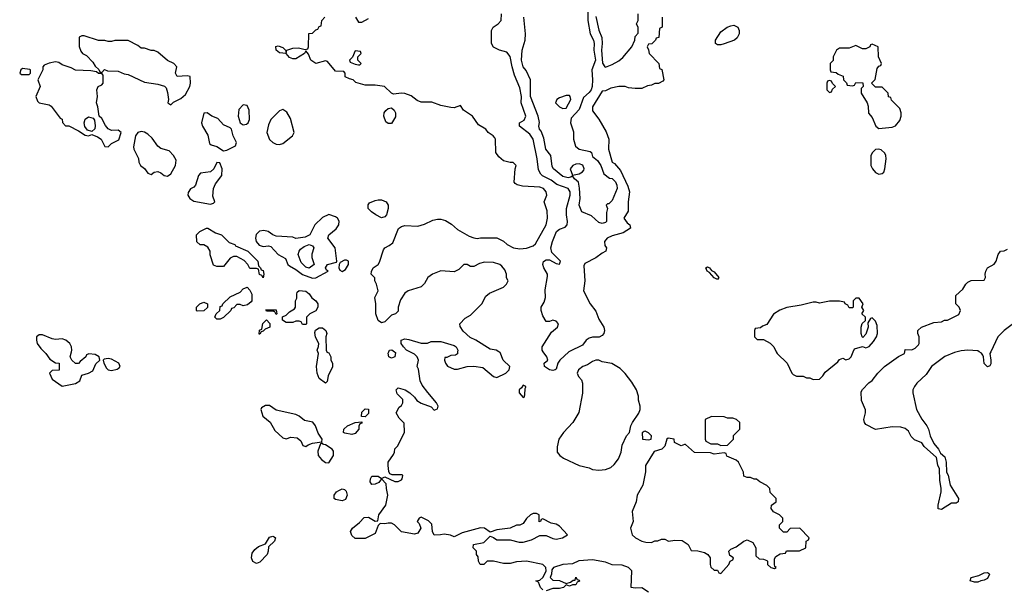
# Model space of a CAD drawing. Header units: inches. Extents: x 2380053 to 2584298, y 380219 to 546618.
# Tile 456 of 656: x 2510692 to 2516672, y 448559 to 452015. Entities that reach past the tile are written whole.
import ezdxf

# ---------------------------------------------------------------- set-up
doc = ezdxf.new("R2010")
doc.units = ezdxf.units.IN
doc.header["$MEASUREMENT"] = 0
doc.layers.add('C5414', color=7, linetype='Continuous')
doc.layers.add('C5415', color=7, linetype='Continuous')

msp = doc.modelspace()

# ---------------------------------------------------------------- linework, layer by layer
at = {"layer": 'C5414', "color": 2}
for points, elevation in [([(2510840.8, 450000), (2510850.8, 449990), (2510874.4, 449954.4), (2510910, 449932), (2510932, 449930), (2510931.3, 449888.7), (2510890, 449886), (2510874, 449870), (2510890, 449834), (2510950, 449791), (2511030, 449807.3), (2511056.5, 449823.5), (2511070, 449858), (2511110, 449870.5), (2511135.2, 449884.8), (2511154, 449926), (2511178, 449950), (2511174, 449970), (2511150, 449984), (2511111.6, 449988.4), (2511098, 449982), (2511094, 449970), (2511058.8, 449941.2), (2511050, 449928.7), (2511030, 449928.7), (2511008.7, 449950), (2510999, 449970), (2511006.7, 450000)], 46), ([(2512557.3, 450000), (2512558, 449998), (2512570, 449994), (2512582, 449970), (2512582, 449950), (2512592, 449930), (2512591.6, 449908.4), (2512565.4, 449854.6), (2512559.6, 449820.4), (2512550, 449808.7), (2512510, 449838), (2512499, 449870), (2512495.3, 449910), (2512506, 449990), (2512502, 450000)], 42), ([(2513870, 448555.3), (2513855.3, 448570), (2513842, 448602), (2513826, 448610), (2513850, 448614), (2513868.7, 448631.3), (2513883.1, 448656.9), (2513888.7, 448670), (2513888, 448690), (2513869, 448709), (2513770, 448729), (2513710, 448725.2), (2513670, 448715.3), (2513630, 448715.3), (2513570, 448728.7), (2513531.6, 448728.4), (2513510, 448708.7), (2513488, 448710), (2513478, 448730), (2513476.4, 448756.4), (2513466, 448770), (2513466, 448790), (2513446, 448810), (2513448, 448830), (2513510, 448842), (2513550, 448882), (2513570, 448874), (2513590, 448858), (2513670, 448858), (2513725.4, 448845.4), (2513750, 448844.7), (2513800.2, 448859.8), (2513850, 448884.7), (2513890, 448884.7), (2513930, 448866), (2513950, 448862.8), (2513989.1, 448870.9), (2514018, 448890), (2513970, 448942), (2513950, 448954), (2513920.4, 448960.4), (2513870, 448986), (2513858, 448982), (2513854, 448970), (2513847.3, 448967.3), (2513846, 449010), (2513830, 449018), (2513810, 449018), (2513794, 449010), (2513770, 448988), (2513750, 448958), (2513730, 448948), (2513710, 448948), (2513670, 448929), (2513590, 448919), (2513550, 448906), (2513515.3, 448930), (2513490, 448932), (2513379.1, 448900.9), (2513330, 448878), (2513307.3, 448887.3), (2513270, 448894), (2513248.4, 448888.4), (2513210, 448888), (2513199, 448910), (2513194.5, 448954.5), (2513174.7, 448974.7), (2513130, 448997.2), (2513118, 448990), (2513106, 448970), (2513117.1, 448957.1), (2513127.3, 448930), (2513110, 448899.3), (2513090, 448893.2), (2513010, 448908), (2512968, 448950), (2512950, 448959), (2512930, 448959), (2512910, 448955.3), (2512882, 448958), (2512870, 448946), (2512850, 448898), (2512790, 448866), (2512730, 448866), (2512710, 448886), (2512702, 448910), (2512714, 448930), (2512756.5, 448963.5), (2512784.7, 448995.3), (2512810, 448996), (2512850, 448972), (2512866, 448974), (2512874, 449010), (2512915.3, 449070), (2512928.7, 449130), (2512919, 449170), (2512918, 449198), (2512890, 449228), (2512873.4, 449206.6), (2512850, 449197.2), (2512830, 449195.3), (2512821.2, 449210), (2512822.7, 449230), (2512830, 449244.7), (2512870, 449246), (2512890, 449232), (2512910, 449242), (2512970, 449212), (2512990, 449212), (2513010, 449222), (2513015.3, 449230), (2513018, 449250), (2513014, 449254), (2512954, 449254), (2512940.2, 449260.2), (2512933.6, 449273.6), (2512929.1, 449310.9), (2512929.3, 449330.7), (2512963.1, 449376.9), (2512968.7, 449390), (2512969.3, 449410.7), (2512988, 449430), (2513028.4, 449511.6), (2513027.3, 449567.3), (2512996.4, 449596.4), (2512978, 449630), (2512996.4, 449663.6), (2513010, 449674), (2513018, 449690), (2513018, 449710), (2512985.2, 449745.2), (2512978, 449770), (2512990, 449782), (2513032, 449770), (2513062, 449750), (2513090, 449724.7), (2513104.1, 449704.1), (2513130, 449687.3), (2513190, 449666), (2513210, 449644.7), (2513230, 449654), (2513232.7, 449670), (2513224, 449690), (2513170, 449752.7), (2513136.9, 449796.9), (2513123.3, 449823.3), (2513113.8, 449893.8), (2513105.2, 449910), (2513114, 449950), (2513105.2, 449970), (2513090, 449985.2), (2513061.4, 450000)], 42), ([(2512968.5, 450000), (2512974.9, 449994.9), (2512970, 449969.4), (2512950, 449960.9), (2512934, 449970), (2512929.4, 449990.6), (2512933.6, 450000)], 42), ([(2513351.8, 450000), (2513351.6, 449988.4), (2513339.6, 449980.4), (2513310, 449978), (2513286, 449966), (2513274, 449966), (2513272, 449950), (2513278, 449930), (2513290, 449912), (2513330, 449894), (2513350, 449894), (2513409.1, 449910.9), (2513450, 449913), (2513505.5, 449905.5), (2513570, 449850.7), (2513590, 449844.9), (2513644, 449870), (2513664, 449890), (2513668.7, 449910), (2513628.7, 449950), (2513610, 449995.3), (2513602.4, 450000)], 42), ([(2514027.8, 450000), (2513971.3, 449948.7), (2513959.5, 449930), (2513950, 449894), (2513944.7, 449890), (2513930, 449885.6), (2513910, 449889.6), (2513879, 449910), (2513878, 449930), (2513899, 449950), (2513894, 449970), (2513871.5, 450000)], 38), ([(2515287, 450000), (2515292, 449990), (2515352, 449930), (2515382, 449870), (2515390, 449862), (2515410, 449852), (2515450, 449852), (2515470, 449842), (2515490, 449842), (2515510, 449832), (2515550, 449834), (2515570, 449854), (2515583.1, 449876.9), (2515660.4, 449939.6), (2515670, 449954), (2515690, 449962), (2515710, 449952), (2515730, 449958), (2515742, 449970), (2515754.5, 450000)], 42), ([(2516386, 450000), (2516370, 449996), (2516310, 449972.3), (2516229, 449911), (2516197.2, 449862.8), (2516141, 449810), (2516126, 449790), (2516116, 449770), (2516116, 449750), (2516138, 449650), (2516170, 449591), (2516201, 449550), (2516211, 449530), (2516221, 449490), (2516244, 449444), (2516271.3, 449410), (2516284.7, 449384.7), (2516310, 449362), (2516318.8, 449330), (2516321, 449270), (2516330, 449252), (2516342.8, 449190), (2516394, 449110), (2516390.8, 449089.2), (2516378.8, 449081.2), (2516350, 449082), (2516290, 449042), (2516270, 449046), (2516269, 449070), (2516289, 449150), (2516289, 449170), (2516280.2, 449220.2), (2516279, 449290), (2516268.9, 449311.1), (2516259, 449359), (2516185.6, 449425.6), (2516170, 449448), (2516125.6, 449465.6), (2516106.3, 449486.3), (2516090, 449518), (2516070, 449535.3), (2516043.1, 449543.1), (2515990, 449544), (2515890, 449528), (2515830, 449558), (2515822, 449570), (2515819, 449590), (2515828.7, 449630), (2515828.4, 449648.4), (2515804.7, 449704.7), (2515802.7, 449757.3), (2515810, 449772), (2515849.3, 449810.7), (2515870, 449824.7), (2515904, 449870), (2515944, 449910), (2516030, 449971.3), (2516066, 449990), (2516067.7, 450000)], 38), ([(2516589.3, 450000), (2516584.7, 449990), (2516590.6, 449950), (2516590, 449926), (2516584.7, 449915.3), (2516570, 449909), (2516550, 449928.7), (2516545.2, 449970), (2516540.2, 449980.2), (2516532.3, 449992.3), (2516519, 450000)], 38), ([(2514510, 448542), (2514470, 448568), (2514430, 448566), (2514406, 448570), (2514409, 448670), (2514388.7, 448690), (2514350, 448704.5), (2514290, 448707.6), (2514250, 448722.9), (2514170, 448738.4), (2514088, 448732), (2514050, 448713.2), (2513990, 448709), (2513934, 448690), (2513923.6, 448676.4), (2513922, 448650), (2513914, 448630), (2513930, 448614), (2513970, 448612), (2514010, 448594), (2514038, 448602), (2514054, 448614), (2514066, 448614), (2514070, 448632), (2514078, 448618), (2514090, 448614), (2514092.7, 448607.3), (2514078, 448602), (2514070, 448586), (2514050, 448586), (2514030, 448578), (2514010, 448586), (2513994, 448570), (2513970, 448564), (2513930, 448564), (2513890, 448548.7)], 42)]:
    msp.add_lwpolyline(points, dxfattribs=dict(at, elevation=elevation))
for points, elevation in [([(2511230, 449958.4), (2511204.9, 449955.1), (2511198, 449950), (2511203, 449930), (2511219.8, 449899.8), (2511230, 449890.8), (2511250, 449886), (2511284.7, 449895.3), (2511296.5, 449903.5), (2511302, 449910), (2511294, 449930), (2511250, 449955.6)], 46), ([(2514210, 449949), (2514190, 449949), (2514170, 449941.2), (2514139.9, 449920.1), (2514112, 449910), (2514084.7, 449890), (2514078, 449870), (2514084.7, 449850), (2514104.7, 449830), (2514110.8, 449810), (2514110.7, 449749.3), (2514087.5, 449632.5), (2514050.8, 449570), (2513994, 449510), (2513966, 449470), (2513956.9, 449423.1), (2513956, 449390), (2513971.3, 449370), (2513993.7, 449353.7), (2514090, 449310.8), (2514150, 449296), (2514170, 449284.7), (2514210, 449281), (2514250, 449286), (2514282, 449298), (2514303.2, 449316.8), (2514329.4, 449350.6), (2514344, 449390), (2514350, 449434), (2514378, 449490), (2514395.3, 449510), (2514404, 449550), (2514414, 449570), (2514452.3, 449627.7), (2514459.3, 449650), (2514459.3, 449670), (2514450, 449706), (2514449.4, 449730), (2514437.2, 449770), (2514410, 449815.3), (2514370, 449868.7), (2514338.6, 449898.6), (2514289.1, 449929.1), (2514230, 449939)], 42), ([(2513750, 449798), (2513739.8, 449780.2), (2513724.7, 449770), (2513724.7, 449750), (2513750, 449722), (2513755.3, 449724.7), (2513760.4, 449739.6), (2513762, 449778), (2513766, 449786), (2513766, 449790)], 42), ([(2512185.2, 449674.8), (2512160.7, 449659.3), (2512156, 449650), (2512168.6, 449608.6), (2512213.1, 449573.1), (2512242, 449522), (2512290, 449478), (2512310, 449471.3), (2512338, 449482), (2512378, 449478), (2512399.8, 449459.8), (2512411.3, 449431.3), (2512430, 449426), (2512443.7, 449436.3), (2512470, 449446), (2512526, 449454), (2512528, 449470), (2512505.6, 449505.6), (2512489.3, 449550), (2512472, 449572), (2512422, 449582), (2512389.5, 449609.5), (2512370, 449619.3), (2512250, 449645.1), (2512210, 449674)], 46), ([(2512790, 449606), (2512768, 449608), (2512770, 449634), (2512790, 449654), (2512810, 449652), (2512810, 449626)], 42), ([(2514892.7, 449607.3), (2514854, 449590), (2514854, 449470), (2514858, 449458), (2514890, 449442), (2514930, 449442), (2514950, 449432), (2514990, 449434), (2515026, 449470), (2515027.3, 449492.7), (2515066, 449530), (2515066, 449570), (2515046, 449590), (2515023.6, 449596.4), (2514990, 449598), (2514970, 449606)], 42), ([(2512710, 449497.2), (2512666, 449506), (2512659, 449510), (2512661.2, 449530), (2512682, 449550), (2512730, 449571.3), (2512770, 449574), (2512770, 449566), (2512758, 449562), (2512752, 449548), (2512751.3, 449530), (2512730, 449504)], 42), ([(2514490, 449518), (2514483.6, 449516.4), (2514472.7, 449507.3), (2514474, 449470), (2514510, 449464.7), (2514526, 449470), (2514528, 449490), (2514510, 449508)], 42), ([(2512530, 449446), (2512518, 449442), (2512503, 449397), (2512504.9, 449370), (2512525.7, 449345.7), (2512550, 449327.3), (2512570, 449326.8), (2512597.2, 449370), (2512597, 449397), (2512588.7, 449410), (2512550, 449435.3), (2512538, 449438)], 46), ([(2514630, 449475.3), (2514622, 449470), (2514610, 449428), (2514592, 449410), (2514545.4, 449394.6), (2514492, 449310), (2514491.6, 449271.6), (2514476, 449190), (2514442, 449130), (2514436, 449090), (2514411.3, 449030), (2514418, 448970), (2514402, 448930), (2514411.3, 448890), (2514432, 448870), (2514470, 448851), (2514494.6, 448845.4), (2514530, 448842), (2514550, 448852), (2514567.3, 448852.7), (2514590, 448862), (2514610, 448862), (2514631.6, 448851.6), (2514670, 448856), (2514714.4, 448854.4), (2514752, 448830), (2514770, 448794), (2514810, 448791.3), (2514850, 448781), (2514870.6, 448770.6), (2514884.7, 448750), (2514884.7, 448710), (2514890, 448694), (2514910, 448674), (2514930, 448674), (2514938, 448658), (2514950, 448654), (2514998, 448710), (2515006, 448730), (2515022, 448738), (2515026, 448750), (2515004, 448764), (2514998, 448790), (2515010, 448802), (2515043.1, 448816.9), (2515090, 448851.3), (2515110, 448858), (2515143.6, 448843.6), (2515162, 448810), (2515162, 448762), (2515183.6, 448743.6), (2515210, 448742), (2515230, 448734), (2515234, 448730), (2515234, 448710), (2515254, 448690), (2515275.3, 448684.7), (2515286, 448690), (2515278, 448698), (2515275.3, 448710), (2515276.4, 448743.6), (2515283.1, 448756.9), (2515310, 448774), (2515342, 448778), (2515348.4, 448791.6), (2515427.3, 448792.7), (2515466, 448810), (2515468.4, 448851.6), (2515482, 448858), (2515486, 448870), (2515430, 448928.7), (2515371.6, 448928.4), (2515350, 448906), (2515330, 448906), (2515306, 448930), (2515306, 448950), (2515326, 448970), (2515326, 448990), (2515306, 449010), (2515270, 449028), (2515255.3, 449050), (2515258, 449070), (2515286, 449090), (2515286, 449110), (2515250, 449146), (2515248, 449170), (2515230, 449188), (2515186, 449210), (2515167.3, 449227.3), (2515152.7, 449227.3), (2515130, 449238), (2515110, 449238), (2515090, 449246), (2515088, 449270), (2515058, 449330), (2515043.1, 449343.1), (2514987.3, 449367.3), (2514982, 449382), (2514970, 449386), (2514910, 449378), (2514887.3, 449387.3), (2514790, 449388), (2514736.4, 449436.4), (2514730, 449438), (2514708.9, 449428.9), (2514668.9, 449448.9), (2514666, 449470)], 42), ([(2512650, 449096.2), (2512610, 449103.7), (2512602.7, 449110), (2512600.9, 449130), (2512616, 449150), (2512630, 449158.4), (2512650, 449168), (2512663.8, 449163.8), (2512674.4, 449154.4), (2512680.4, 449130), (2512670, 449102.7)], 42), ([(2512130, 448715.1), (2512107, 448727), (2512100.7, 448750), (2512103, 448777), (2512119.6, 448800.4), (2512141.7, 448818.3), (2512185.2, 448834.8), (2512210, 448874.8), (2512230, 448881), (2512237.3, 448877.3), (2512244.7, 448870), (2512238.8, 448850), (2512203.5, 448816.5), (2512202, 448790), (2512194, 448770), (2512150, 448722.7)], 42), ([(2516490, 448601.2), (2516465.2, 448610), (2516470, 448630.7), (2516517.5, 448642.5), (2516550, 448658.8), (2516570, 448661), (2516576.3, 448656.3), (2516581, 448650), (2516570, 448625.2), (2516550, 448614), (2516530, 448609.3), (2516510, 448601.2)], 38)]:
    msp.add_lwpolyline(points, close=True, dxfattribs=dict(at, elevation=elevation))
at = {"layer": 'C5415', "color": 2}
for points, elevation in [([(2514142.4, 452070), (2514142.4, 452010), (2514155.6, 451930), (2514176.5, 451890), (2514181.7, 451870), (2514177.8, 451830), (2514188.7, 451770), (2514166, 451710), (2514170.4, 451650), (2514168.2, 451610), (2514162.4, 451590), (2514150, 451572.3), (2514116.7, 451543.3), (2514090.4, 451470), (2514042, 451418), (2514036.3, 451390), (2514054.4, 451334.4), (2514054.9, 451290), (2514067.5, 451247.5), (2514088.8, 451228.8), (2514155.5, 451215.5), (2514164.7, 451210), (2514170, 451184.7), (2514200.5, 451160.5), (2514222, 451130), (2514239.6, 451079.6), (2514274.4, 451054.4), (2514290, 451050.7), (2514310, 451030.7), (2514318, 451010), (2514320.7, 450990), (2514290, 450918), (2514270, 450898), (2514262, 450898), (2514254, 450890), (2514261, 450870), (2514255.3, 450844.7), (2514254.8, 450790), (2514250, 450785.2), (2514230, 450779), (2514210, 450785.2), (2514165.2, 450825.2), (2514106, 450850), (2514089.3, 450889.3), (2514095.3, 450930), (2514092.7, 450992.7), (2514085.2, 451030), (2514062, 451050), (2514050, 451068), (2514039.8, 451060.2), (2514023.5, 451056.5), (2513990, 451062.9), (2513934, 451110), (2513925.1, 451125.1), (2513917.2, 451190), (2513888, 451230), (2513875.9, 451295.9), (2513858.9, 451338.9), (2513849.1, 451350.9), (2513845.2, 451370), (2513849.4, 451390.6), (2513840.5, 451430), (2513794.7, 451550), (2513793.6, 451650), (2513767.3, 451707.3), (2513749.4, 451730), (2513739.3, 451770), (2513744.5, 451830), (2513762, 451890), (2513764.5, 451930), (2513753.6, 452030)], 34), ([(2513602.4, 450000), (2513586, 450010), (2513550, 450015.3), (2513462, 450070), (2513426.8, 450086.8), (2513385.6, 450125.6), (2513367.3, 450152.7), (2513366, 450170), (2513396.4, 450203.6), (2513430, 450222), (2513498, 450290), (2513523.1, 450336.9), (2513544.7, 450355.3), (2513630, 450392), (2513648, 450410), (2513658, 450430), (2513648.7, 450448.7), (2513648.7, 450470), (2513638, 450498), (2513620.2, 450520.2), (2513608, 450530), (2513570, 450542.7), (2513515.3, 450544.7), (2513483.5, 450536.5), (2513450, 450518), (2513430, 450518), (2513410, 450528.7), (2513390, 450528.7), (2513359.9, 450500.1), (2513330, 450486), (2513250, 450491.8), (2513198, 450470), (2513171, 450450), (2513150, 450415.3), (2513130, 450394), (2513050.9, 450369.1), (2513030, 450355.3), (2513004.5, 450315.5), (2512991, 450270), (2512990, 450246), (2512974, 450230), (2512950, 450222), (2512910, 450182), (2512890, 450175.3), (2512869, 450190), (2512854, 450230), (2512855.3, 450290), (2512849, 450330), (2512869, 450370), (2512859.3, 450410), (2512849.1, 450430.9), (2512849.1, 450449.1), (2512826, 450470), (2512828, 450488), (2512839, 450510), (2512869, 450530), (2512876.6, 450543.4), (2512900.9, 450619.1), (2512908.7, 450630), (2512936.1, 450643.9), (2512958.3, 450661.7), (2512992.7, 450747.3), (2513010, 450761), (2513030, 450766.8), (2513110, 450762.8), (2513150, 450773.4), (2513202, 450798), (2513230, 450804.4), (2513250, 450804.4), (2513277.2, 450797.2), (2513314.6, 450774.6), (2513350, 450742), (2513421.1, 450701.1), (2513450, 450690.7), (2513470, 450686.8), (2513490, 450690.8), (2513590, 450692), (2513630, 450672), (2513652, 450650), (2513690.7, 450630.7), (2513730, 450624.9), (2513770, 450628), (2513810, 450642), (2513824.8, 450655.2), (2513889.3, 450770), (2513897, 450810), (2513895.1, 450855.1), (2513878, 450910), (2513894, 450950), (2513888.7, 450970), (2513874, 450990), (2513850, 450999.3), (2513745.1, 451005.1), (2513712.7, 451012.7), (2513700.9, 451020.9), (2513694, 451030), (2513702, 451110), (2513708, 451130), (2513688.7, 451148.7), (2513671.3, 451148.7), (2513630, 451159), (2513602, 451182), (2513584, 451210), (2513582, 451290), (2513578, 451298), (2513568, 451310), (2513538, 451330), (2513522, 451350), (2513478, 451378), (2513442.7, 451430), (2513386.4, 451466.4), (2513370, 451494), (2513330, 451480.5), (2513310, 451481.3), (2513250, 451495.4), (2513195.6, 451515.6), (2513130, 451514.7), (2513105.3, 451525.3), (2513070, 451553.6), (2513030, 451567), (2513010, 451569.4), (2512962.7, 451562.7), (2512950, 451568.7), (2512908, 451610), (2512850, 451618), (2512790, 451617.2), (2512733.2, 451633.2), (2512718, 451650), (2512695.3, 451655.3), (2512668.9, 451668.9), (2512668.7, 451690), (2512660.4, 451700.4), (2512610, 451703.7), (2512562, 451762), (2512550, 451766), (2512489.7, 451749.7), (2512460.9, 451770), (2512445.2, 451805.2), (2512430, 451826), (2512422, 451810), (2512370, 451777.4), (2512350, 451778), (2512330, 451785.1), (2512310, 451809), (2512270, 451813.2), (2512249.6, 451830), (2512246.8, 451853.2), (2512262.7, 451857.3), (2512290, 451846), (2512306, 451830), (2512310, 451814), (2512315.3, 451830), (2512350, 451842.4), (2512384.9, 451844.9), (2512426, 451834), (2512442, 451838), (2512446, 451850), (2512448.4, 451931.6), (2512470, 451934), (2512490, 451954), (2512502, 451958), (2512510, 451974), (2512522, 451978), (2512526, 452010), (2512546, 452030)], 42), ([(2512731, 452030), (2512750, 452001), (2512770, 452000.7), (2512810, 452022.8)], 42), ([(2513871.5, 450000), (2513864, 450010), (2513864, 450030), (2513921.2, 450118.8), (2513957.2, 450150), (2513963.7, 450170), (2513950, 450186), (2513930, 450192.7), (2513910, 450184), (2513890, 450184), (2513870, 450218), (2513859, 450250), (2513859, 450270), (2513878, 450302), (2513885.2, 450330), (2513884.1, 450375.9), (2513896.6, 450456.6), (2513897, 450470), (2513875.1, 450510), (2513869.4, 450530.6), (2513872.9, 450547.1), (2513890, 450558.8), (2513910, 450558.8), (2513950, 450536), (2513970, 450532), (2513976, 450550), (2513922.9, 450602.9), (2513918.4, 450630), (2513927.3, 450670), (2513951.8, 450730), (2513970, 450744.9), (2514003.7, 450756.3), (2514016.9, 450770), (2514019.3, 450790), (2514012.1, 450830), (2514012.4, 450870), (2514034.7, 450950), (2514035.4, 450970), (2514023.7, 450990), (2513954.5, 451014.5), (2513920.6, 451040.6), (2513867, 451067), (2513856.8, 451076.8), (2513843.5, 451103.5), (2513835.6, 451170), (2513809.5, 451290), (2513790, 451320.9), (2513728, 451370), (2513728, 451390), (2513754.8, 451405.2), (2513766.6, 451430), (2513738.4, 451510), (2513738.7, 451550), (2513730, 451602), (2513697.6, 451677.6), (2513682, 451730), (2513671.1, 451791.1), (2513650, 451817.2), (2513606, 451830), (2513570, 451848), (2513558, 451870), (2513558, 451950), (2513568, 451970), (2513598, 451990), (2513615.3, 452010), (2513618, 452050)], 38), ([(2514594, 452030), (2514594, 451970), (2514578, 451962), (2514572.7, 451907.3), (2514558, 451902), (2514554, 451890), (2514531.6, 451868.4), (2514510, 451866), (2514502, 451850), (2514511.6, 451831.6), (2514514, 451810), (2514574, 451750), (2514578, 451718), (2514592, 451712), (2514604.7, 451650), (2514598.8, 451641.2), (2514571.6, 451628.4), (2514550, 451628), (2514530, 451618), (2514505.4, 451614.6), (2514470, 451598), (2514430, 451598), (2514390, 451602), (2514369, 451609), (2514330, 451609.2), (2514281.4, 451598.6), (2514250, 451584), (2514230, 451582), (2514170, 451486), (2514170, 451462), (2514210, 451412), (2514254, 451334), (2514270.6, 451290.6), (2514267.3, 451230), (2514290, 451151.3), (2514303.4, 451143.4), (2514340.3, 451100.3), (2514384.8, 451004.8), (2514395.5, 450970), (2514387.7, 450910), (2514386.8, 450853.2), (2514360.7, 450810), (2514381.7, 450781.7), (2514398, 450770), (2514401, 450750), (2514357.5, 450722.5), (2514290, 450703.7), (2514259.1, 450690), (2514243.7, 450670), (2514245.1, 450645.1), (2514254.8, 450630), (2514252, 450610), (2514230, 450599.3), (2514190.3, 450569.7), (2514124.6, 450535.4), (2514117.5, 450522.5), (2514124.9, 450430), (2514116.3, 450370), (2514157.3, 450290), (2514190, 450246.8), (2514210, 450198.8), (2514239.1, 450150), (2514244, 450130), (2514238.8, 450110), (2514230, 450099), (2514210.4, 450089.6), (2514170, 450088), (2514150, 450082.4), (2514133, 450070), (2514110, 450040.9), (2514030, 450002), (2514027.8, 450000)], 38), ([(2514190, 452034), (2514210, 451952), (2514227.1, 451907.1), (2514228.9, 451870), (2514224.6, 451830), (2514230.7, 451750.7), (2514246, 451730), (2514250, 451726.8), (2514290, 451742.8), (2514330, 451766), (2514354.8, 451785.2), (2514408.9, 451851.1), (2514428, 451890), (2514430, 451914), (2514447.3, 451932.7), (2514447.3, 451967.3), (2514438, 451990), (2514448, 452010), (2514448, 452050)], 38), ([(2516067.7, 450000), (2516070, 450014), (2516110, 450012), (2516130, 450022), (2516150, 450042), (2516155.3, 450050), (2516155.3, 450090), (2516146, 450110), (2516146, 450130), (2516168, 450150), (2516243.1, 450176.9), (2516290, 450182), (2516308.4, 450191.6), (2516327.3, 450192.7), (2516394.6, 450225.4), (2516406, 450250), (2516398, 450270), (2516378, 450290), (2516378, 450342), (2516420.4, 450379.6), (2516438, 450410), (2516450, 450422), (2516470, 450432), (2516550, 450434), (2516558, 450450), (2516555.3, 450470), (2516559, 450490), (2516568.7, 450510), (2516610, 450532), (2516622, 450550), (2516635.3, 450590), (2516649.3, 450610.7), (2516670, 450612), (2516690, 450622)], 38), ([(2515754.5, 450000), (2515762, 450018), (2515810, 450032), (2515830, 450024.7), (2515850, 450032), (2515878, 450062), (2515895.3, 450090), (2515902, 450110), (2515900.4, 450160.4), (2515890, 450186), (2515870, 450206), (2515858, 450202), (2515843.6, 450176.4), (2515844.7, 450150), (2515830, 450106), (2515812.7, 450087.3), (2515808, 450090), (2515802, 450110), (2515802, 450150), (2515809.1, 450170.9), (2515828, 450190), (2515828, 450210), (2515806, 450230), (2515818, 450250), (2515806, 450270), (2515815.3, 450290), (2515790, 450326), (2515770, 450326), (2515754, 450310), (2515754, 450270), (2515750, 450266), (2515730, 450266), (2515722, 450282), (2515706, 450290), (2515702, 450302), (2515670, 450308), (2515610, 450308), (2515550, 450295.3), (2515530, 450302), (2515510, 450302), (2515438, 450282), (2515350, 450269.4), (2515308.1, 450251.9), (2515270.9, 450229.1), (2515230, 450166), (2515203.6, 450156.4), (2515190, 450146), (2515158, 450142), (2515154, 450130), (2515154, 450090), (2515170, 450074), (2515210, 450074), (2515250, 450052), (2515272, 450030), (2515287, 450000)], 42), ([(2512502, 450000), (2512498, 450010), (2512507.3, 450032.7), (2512508, 450050), (2512488.9, 450088.9), (2512484, 450116), (2512488.7, 450131.3), (2512510, 450144.7), (2512530, 450144.7), (2512552, 450130), (2512558, 450110), (2512552, 450090), (2512554, 450010), (2512557.3, 450000)], 42), ([(2516751.3, 450190), (2516671.3, 450130), (2516631.3, 450090), (2516589.3, 450000)], 38), ([(2511006.7, 450000), (2511009.2, 450010), (2511006, 450030), (2510996, 450050), (2510972.7, 450070), (2510950, 450078.4), (2510910, 450075.1), (2510890, 450078), (2510830, 450102), (2510810, 450102.7), (2510802.4, 450097.6), (2510794.8, 450090), (2510793.4, 450070), (2510799.1, 450050), (2510820.4, 450020.4), (2510840.8, 450000)], 46), ([(2513061.4, 450000), (2513042, 450010), (2513022, 450030), (2513009, 450050), (2513008.9, 450071.1), (2513030, 450078), (2513055.3, 450075.3), (2513130, 450051.3), (2513168.4, 450051.6), (2513190, 450062), (2513250, 450062), (2513330, 450038), (2513342, 450030), (2513352, 450010), (2513351.8, 450000)], 42), ([(2512933.6, 450000), (2512938, 450010), (2512952.7, 450012.7), (2512968.5, 450000)], 42), ([(2516519, 450000), (2516510, 450005.2), (2516450, 450009.3), (2516410, 450006), (2516386, 450000)], 38)]:
    msp.add_lwpolyline(points, dxfattribs=dict(at, elevation=elevation))
for points, elevation in [([(2514930, 451862), (2514918, 451870), (2514918, 451890), (2514950, 451942), (2514988, 451970), (2515010, 451978), (2515030, 451982), (2515054, 451970), (2515062, 451950), (2515062, 451930), (2515050, 451906), (2515034, 451890), (2514970, 451868.7), (2514950, 451862)], 38), ([(2511070, 451918), (2511054, 451910), (2511052.7, 451852.7), (2511063.6, 451823.6), (2511074, 451810), (2511096.9, 451796.9), (2511136.9, 451756.9), (2511150, 451734), (2511172.7, 451712.7), (2511178, 451698), (2511190, 451694), (2511208, 451712), (2511224.7, 451704.7), (2511290, 451702), (2511326, 451686), (2511350, 451682), (2511450, 451636), (2511530, 451624.7), (2511571.6, 451611.6), (2511582, 451602), (2511590, 451574), (2511596, 451530), (2511592, 451510), (2511610, 451498), (2511625.6, 451514.4), (2511670, 451537.3), (2511698.3, 451561.7), (2511725.2, 451610), (2511729.3, 451630), (2511728, 451670), (2511710, 451675.1), (2511648, 451670), (2511639, 451690), (2511646, 451730), (2511628.4, 451748.4), (2511590, 451768), (2511530, 451818), (2511508.4, 451828.4), (2511490, 451828.7), (2511450, 451842), (2511430, 451842), (2511410, 451858), (2511350, 451888), (2511270, 451888.7), (2511250, 451882), (2511230, 451882), (2511210, 451888), (2511170, 451888), (2511083.6, 451916.4)], 46), ([(2512730, 451826), (2512712.7, 451787.3), (2512694, 451770), (2512698, 451758), (2512730, 451744.7), (2512750, 451742), (2512758, 451742), (2512766, 451750), (2512746, 451770), (2512746, 451790), (2512766, 451810), (2512762, 451822)], 42), ([(2515870, 451866), (2515858, 451862), (2515854, 451850), (2515830, 451838), (2515810, 451838), (2515770, 451858), (2515730, 451842), (2515670, 451842), (2515652, 451830), (2515632, 451790), (2515631.6, 451768.4), (2515614, 451750), (2515614, 451710), (2515618, 451698), (2515650, 451694), (2515663.6, 451683.6), (2515692.7, 451672.7), (2515694, 451650), (2515712.7, 451632.7), (2515718, 451618), (2515750, 451614), (2515762, 451618), (2515770, 451634), (2515812.7, 451632.7), (2515814, 451610), (2515802, 451598), (2515802, 451570), (2515838, 451510), (2515844.7, 451490), (2515847.1, 451447.1), (2515870, 451422), (2515891, 451370), (2515910, 451354.8), (2515990, 451362), (2516010, 451372), (2516036.4, 451403.6), (2516046, 451430), (2516046, 451450), (2516036.4, 451476.4), (2515987.3, 451527.3), (2515982, 451542), (2515967.3, 451547.3), (2515966, 451570), (2515930, 451606), (2515890, 451606), (2515866, 451630), (2515888, 451652), (2515900.4, 451719.6), (2515910, 451734), (2515922, 451738), (2515926, 451750), (2515908, 451790), (2515906, 451850)], 42), ([(2510910, 451759.3), (2510870, 451752.3), (2510841, 451739), (2510832, 451730), (2510832, 451710), (2510802, 451650), (2510816, 451610), (2510790.6, 451550), (2510800.9, 451520.9), (2510810, 451510.8), (2510870, 451498), (2510882.8, 451490), (2510938, 451418), (2510950, 451411.3), (2510951.1, 451391.1), (2510970, 451372), (2510990, 451371), (2511050, 451340.7), (2511090, 451314), (2511110, 451311), (2511130, 451318), (2511164.4, 451304.4), (2511186, 451290), (2511210, 451244.7), (2511230, 451242.8), (2511250, 451264.7), (2511294.8, 451285.2), (2511308.7, 451330), (2511290, 451344), (2511250, 451343.7), (2511230, 451352.7), (2511213, 451373), (2511190, 451415.3), (2511175.3, 451430), (2511167.3, 451487.3), (2511158, 451510), (2511164, 451550), (2511161.2, 451590), (2511168.7, 451610), (2511190, 451620.7), (2511198, 451630), (2511198, 451678), (2511190, 451688), (2511170, 451688.7), (2511158, 451698), (2511124.7, 451704.7), (2511030, 451709.4), (2511003.6, 451723.6), (2510950, 451740.9), (2510930, 451756)], 46), ([(2510710, 451719), (2510698, 451710), (2510692, 451690), (2510702.8, 451682.8), (2510750, 451682), (2510758, 451690), (2510758, 451710), (2510753.2, 451713.2)], 46), ([(2515610, 451646), (2515598, 451642), (2515594, 451630), (2515594, 451590), (2515610, 451574), (2515622, 451578), (2515627.3, 451592.7), (2515646, 451610), (2515627.3, 451627.3), (2515622, 451642)], 42), ([(2514030, 451555.1), (2514010, 451555.1), (2513970, 451540.9), (2513954.8, 451530), (2513946.8, 451510), (2513970, 451485.5), (2513990, 451476.3), (2514010, 451478.8), (2514038.4, 451530), (2514035.1, 451550)], 34), ([(2512050, 451498), (2512023.8, 451470), (2512018.7, 451430), (2512030.8, 451390), (2512050, 451378), (2512070, 451381.6), (2512079.5, 451390), (2512087.6, 451410), (2512085.4, 451465.4), (2512074, 451494)], 46), ([(2512290, 451469.3), (2512270, 451461.2), (2512218, 451410), (2512202.5, 451377.5), (2512193.7, 451330), (2512208.9, 451288.9), (2512228.9, 451268.9), (2512250, 451260.3), (2512270, 451258.7), (2512290, 451264.4), (2512349.5, 451310), (2512359.5, 451330), (2512336.4, 451416.4), (2512314.5, 451454.5)], 46), ([(2512930, 451386), (2512915.3, 451395.3), (2512904, 451430), (2512905.2, 451450), (2512915.5, 451464.5), (2512930, 451476), (2512950, 451481), (2512967.1, 451467.1), (2512974.8, 451450), (2512973.7, 451426.3), (2512950, 451386)], 42), ([(2511130, 451337.2), (2511104.8, 451344.8), (2511087.2, 451367.2), (2511082.9, 451390), (2511089.3, 451410.7), (2511110, 451424.7), (2511138, 451418), (2511146, 451406), (2511150.7, 451370.7), (2511147.5, 451352.5)], 46), ([(2511830, 451449), (2511810, 451448), (2511797.1, 451390), (2511801.6, 451370), (2511834.7, 451314.7), (2511843.9, 451263.9), (2511855.2, 451255.2), (2511890, 451245.5), (2511930, 451218.8), (2511950, 451224), (2512002, 451250), (2512008.7, 451270), (2511989.4, 451309.4), (2511979, 451350), (2511970, 451359), (2511930, 451377.2), (2511896.2, 451416.2), (2511859, 451430)], 46), ([(2511430, 451336.9), (2511410.3, 451329.7), (2511395.8, 451310), (2511384.1, 451244.1), (2511385.5, 451230), (2511413.7, 451173.7), (2511416, 451150), (2511424.7, 451130), (2511450, 451113), (2511470, 451084.7), (2511479.8, 451079.8), (2511490, 451076), (2511508.7, 451090), (2511530, 451094), (2511550, 451086), (2511570, 451070.4), (2511590, 451065.7), (2511610, 451079.5), (2511639.2, 451130), (2511641.7, 451161.7), (2511626.3, 451190), (2511599, 451219), (2511550, 451232.6), (2511530, 451248), (2511496.6, 451296.6), (2511470, 451321.1), (2511450, 451332.6)], 46), ([(2515910, 451229.4), (2515890, 451226.6), (2515870.4, 451209.6), (2515860.5, 451190), (2515860.4, 451130), (2515870.4, 451110), (2515890, 451088), (2515910, 451077.3), (2515930, 451081), (2515939, 451090), (2515946, 451110), (2515955.1, 451170), (2515952.7, 451190), (2515945.4, 451205.4), (2515924.5, 451224.5)], 42), ([(2511890, 451148), (2511871, 451110), (2511850, 451092), (2511790, 451084), (2511778.8, 451070), (2511758.8, 451010), (2511750, 450999), (2511730, 450989.3), (2511714.4, 450965.6), (2511712.4, 450950), (2511724.9, 450930), (2511750, 450914), (2511850, 450896), (2511870, 450902), (2511878, 450910), (2511864.1, 450944.1), (2511869.5, 450990), (2511881.6, 451018.4), (2511919, 451070), (2511921.2, 451110), (2511907.3, 451147.3)], 46), ([(2514090, 451139.5), (2514070, 451139.3), (2514051.3, 451130), (2514036, 451110), (2514050, 451072), (2514090, 451080.7), (2514110, 451091), (2514117.6, 451102.4), (2514119.5, 451110), (2514111.4, 451131.4)], 34), ([(2512890, 450813.2), (2512855.3, 450830), (2512828.7, 450850), (2512809.2, 450870), (2512809.1, 450890.9), (2512816.4, 450903.6), (2512850, 450918), (2512870, 450921), (2512890, 450921), (2512918, 450910), (2512930.5, 450890.5), (2512930.6, 450869.4), (2512918.8, 450830), (2512910, 450819)], 42), ([(2512570, 450833.2), (2512530, 450814), (2512484.7, 450770), (2512454, 450710), (2512424.7, 450695.3), (2512370, 450688), (2512350, 450695.3), (2512250, 450701.2), (2512230, 450709), (2512202, 450730), (2512175.3, 450735.3), (2512148.8, 450731.2), (2512129, 450711), (2512124.4, 450690), (2512127.9, 450670), (2512146.2, 450646.2), (2512170, 450639.6), (2512203, 450643), (2512218, 450638), (2512262, 450590), (2512305.5, 450565.5), (2512320.5, 450530), (2512330, 450520.5), (2512370, 450498.4), (2512410, 450468.7), (2512470, 450446), (2512490, 450448.5), (2512566, 450490), (2512555.3, 450495.3), (2512549, 450509), (2512562, 450530), (2512615.3, 450544.7), (2512618, 450550), (2512607, 450630), (2512564, 450690), (2512568.7, 450710), (2512614, 450746), (2512629.2, 450770), (2512632.7, 450792.7), (2512622, 450810), (2512610, 450819)], 46), ([(2512170, 450448), (2512162, 450462), (2512148.4, 450468.4), (2512142, 450502), (2512130, 450506), (2512090, 450506), (2512078, 450530), (2512054.6, 450554.6), (2512010, 450578), (2511990, 450578), (2511970, 450568), (2511930, 450518), (2511890, 450518), (2511870, 450526), (2511848.9, 450588.9), (2511848, 450610), (2511835.3, 450635.3), (2511810, 450648), (2511788.4, 450648.4), (2511767.3, 450667.3), (2511766, 450710), (2511786, 450730), (2511826, 450750), (2511834, 450750), (2511881, 450721), (2511918, 450710), (2511964, 450664), (2511998, 450650), (2512002, 450642), (2512078, 450610), (2512138, 450550), (2512142, 450522), (2512154, 450510), (2512158, 450498), (2512170, 450494), (2512174, 450470)], 42), ([(2512450, 450507), (2512430, 450512.7), (2512402.3, 450542.3), (2512384, 450590), (2512389, 450611), (2512398, 450622), (2512420.2, 450639.8), (2512450, 450651.3), (2512470, 450642), (2512478, 450630), (2512467.1, 450592.9), (2512467.1, 450572.9), (2512481, 450530)], 46), ([(2512676, 450556), (2512664.5, 450555.5), (2512638, 450542), (2512631.3, 450530), (2512631, 450510), (2512636, 450496), (2512650, 450487.7), (2512670, 450498.8), (2512689, 450530), (2512688, 450550)], 46), ([(2514930, 450438), (2514910, 450448.7), (2514882, 450482), (2514868, 450490), (2514858, 450510), (2514870, 450514.8), (2514882, 450510), (2514894, 450494), (2514910, 450484.7), (2514938, 450450)], 38), ([(2512050, 450278), (2512030, 450286), (2512010, 450286), (2511992.7, 450267.3), (2511978, 450262), (2511974, 450250), (2511930, 450208), (2511910, 450198), (2511890, 450198), (2511878, 450210), (2511886, 450230), (2511908, 450250), (2511910, 450274), (2511922, 450278), (2511926, 450290), (2511970, 450334), (2512030, 450362), (2512050, 450382), (2512072.7, 450392.7), (2512090, 450374), (2512101, 450350), (2512102, 450310), (2512096.9, 450303.1), (2512075.3, 450284.7)], 42), ([(2512410, 450166), (2512402, 450182), (2512390, 450186), (2512370, 450186), (2512350, 450178), (2512310, 450178), (2512287.3, 450192.7), (2512287.3, 450212.7), (2512310, 450222), (2512330, 450242), (2512360.4, 450259.6), (2512368, 450270), (2512368, 450310), (2512374.6, 450325.4), (2512375.3, 450350), (2512378, 450362), (2512388.9, 450371.1), (2512430, 450366.8), (2512450, 450350.8), (2512466.8, 450326.8), (2512491.3, 450310), (2512502, 450290), (2512502, 450270), (2512491.1, 450248.9), (2512454, 450230), (2512434, 450210), (2512434, 450170), (2512430, 450166)], 42), ([(2511770, 450246), (2511766, 450250), (2511766, 450270), (2511786, 450290), (2511810, 450302), (2511832, 450290), (2511831.6, 450268.4), (2511810, 450248)], 42), ([(2512250, 450226), (2512242, 450242), (2512230, 450246), (2512190, 450246), (2512186, 450254), (2512250, 450254), (2512254, 450230)], 42), ([(2512146, 450106), (2512148.4, 450131.6), (2512162, 450138), (2512168.4, 450171.6), (2512190, 450194), (2512211.6, 450171.6), (2512212, 450150), (2512182, 450138), (2512170, 450126), (2512158, 450122), (2512150, 450106)], 42)]:
    msp.add_lwpolyline(points, close=True, dxfattribs=dict(at, elevation=elevation))

doc.saveas('drawing.dxf')
